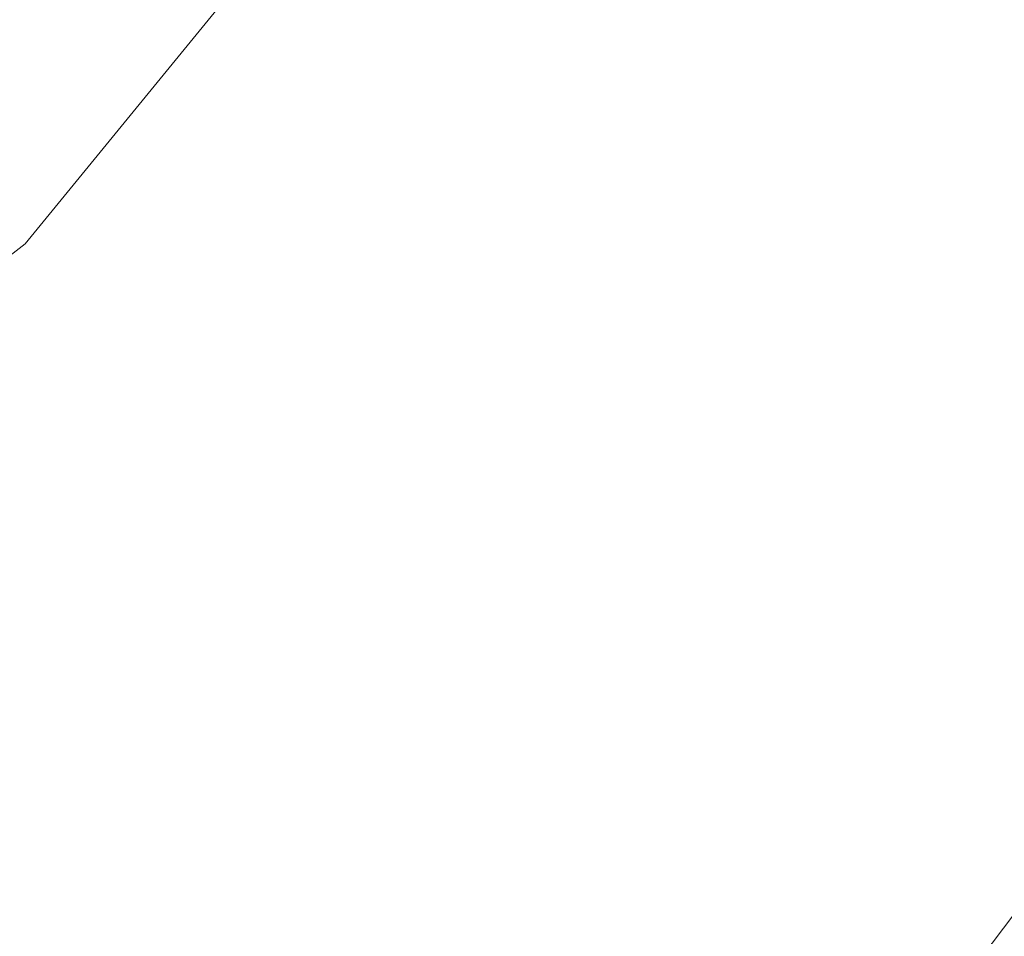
# Model space of a CAD drawing. Header units: millimetres. Extents: x 162876 to 168130, y 402614 to 405602.
# Tile 785 of 1056: x 165498.16 to 165499.46, y 403929.59 to 403930.8. Entities that reach past the tile are written whole.
import ezdxf
from ezdxf import colors
from ezdxf.entities.mleader import LeaderData, LeaderLine
from ezdxf.math import Vec2, Vec3

# ---------------------------------------------------------------- set-up
doc = ezdxf.new("R2010")
doc.units = ezdxf.units.MM
for name, color, linetype, lineweight in [('X-CA190022.004-UO-BGT_Ondergrond$0$GE_367_OWGBerm_groenvoorziening_grasenk_GEM', 253, 'Continuous', 9), ('X-CA190022.004-UO-BGT_Ondergrond$0$GE_504_WTDWaterloop_sloot_Vlak_GEM', 253, 'Continuous', 9), ('X-CA190022.004-UO-BGT_Ondergrond$0$GE_541_OWTOever_slootkant_Vlak_GEM', 253, 'Continuous', 9), ('X-CA190022.004-UO-OPB_Opbreek_v0.1$0$V-WE-VH-VERHARDING_TEGEL-A-200', 252, 'Continuous', 18), ('X-CA190022.004-UO-OPB_Opbreek_v0.1$0$X-XX-AL-T25- LEADER ASFALT', 7, 'Continuous', 25)]:
    doc.layers.add(name, color=color, linetype=linetype, lineweight=lineweight)
doc.layers.add('X-CA190022.004-UO-OPB_Opbreek_v0.1$0$V-WE-VH-VERHARDING_ASFALT-A-200 DEKLAAG FREZEN', color=32, linetype='Continuous', lineweight=18, transparency=0.5)
doc.styles.add('X-CA190022.004-UO-OPB_Opbreek_v0.1$0$NLCS-ISO-M200-T25', font='NLCS-ISO.ttf', dxfattribs={"height": 0.5})

msp = doc.modelspace()

# ---------------------------------------------------------------- hatches: boundary and pattern name
at = {"layer": 'X-CA190022.004-UO-OPB_Opbreek_v0.1$0$V-WE-VH-VERHARDING_ASFALT-A-200 DEKLAAG FREZEN'}
h = msp.add_hatch(dxfattribs=at)
h.set_pattern_fill('AVH-ASFALT', color=256, scale=0.5, pattern_type=2)
h.set_pattern_definition([(60, (0, 0), (-0.4330127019, 0.25), []), (120, (0, 0), (-0.4330127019, -0.25), [])])
h.paths.add_polyline_path([(165509.7816, 403931.39), (165512.2576, 403933.865), (165509.6084, 403936.1928), (165509.2789, 403935.8538), (165480.2366, 403905.168, 0.008697), (165475.2467, 403899.7023), (165477.8214, 403897.4324, -0.008776), (165479.1541, 403898.874), (165480.2736, 403900.062), (165495.0276, 403915.726)])
at = {"layer": 'X-CA190022.004-UO-OPB_Opbreek_v0.1$0$V-WE-VH-VERHARDING_TEGEL-A-200'}
h = msp.add_hatch(dxfattribs=at)
h.set_pattern_fill('AVH-TEGEL_300X300_HALFST-SO', color=256, scale=2, pattern_type=2)
h.set_pattern_definition([(0, (0, 0), (0.6, 0.3), [0.6, -0.6]), (90, (0, 0), (-0.6, 4e-17), [])])
edge = h.paths.add_edge_path()
edge.add_line((165468.5105, 403879.8795), (165470.3123, 403879.3785))
edge.add_line((165470.3123, 403879.3785), (165470.3534, 403879.5789))
edge.add_arc((165621.5347, 403843.8199), 155.3528, 166.262853, 166.692372, ccw=False)
edge.add_arc((165501.6692, 403873.13), 31.9558, 144.71918, 166.27624, ccw=False)
edge.add_arc((165508.1583, 403869.4315), 39.396, 137.84681, 145.77908, ccw=False)
edge.add_line((165478.9519, 403895.8707), (165480.0453, 403897.0302))
edge.add_line((165480.0453, 403897.0302), (165509.5157, 403928.2885))
edge.add_line((165509.5157, 403928.2885), (165514.018, 403932.9109))
edge.add_arc((165515.3017, 403931.4049), 1.9789, 52.1378, 130.4467, ccw=False)
edge.add_line((165516.5163, 403932.9672), (165517.0066, 403932.5344))
edge.add_line((165517.0066, 403932.5344), (165524.0861, 403926.2835))
edge.add_line((165524.0861, 403926.2835), (165525.3461, 403927.7242))
edge.add_line((165525.3461, 403927.7242), (165518.0268, 403934.1622))
edge.add_arc((165515.3011, 403931.4806), 3.8237, 44.5335, 128.0137)
edge.add_line((165512.9463, 403934.4931), (165512.2257, 403933.7656))
edge.add_line((165512.2257, 403933.7656), (165509.7504, 403931.2913))
edge.add_line((165509.7504, 403931.2913), (165480.2432, 403899.9641))
edge.add_line((165480.2432, 403899.9641), (165478.005, 403897.5889))
edge.add_arc((165523.1796, 403857.2925), 60.5356, 138.266592, 144.367175)
edge.add_arc((165502.0463, 403872.9997), 34.2112, 145.12798, 166.39015)
edge.add_arc((165598.9048, 403848.731), 134.063, 166.050115, 166.564962)

# ---------------------------------------------------------------- next in the draw order: leaders
at = {"layer": 'X-CA190022.004-UO-OPB_Opbreek_v0.1$0$X-XX-AL-T25- LEADER ASFALT'}
ml = msp.add_multileader_mtext('Standard', dxfattribs=at)
ml.set_content('\\A1;Wegvak 2.16; Fietspad Geerbosch\\PTotaal teervrij:\\PFrezen asfalt 25mm:  273.0m{\\H0.7x;\\S2^ ;\\H1.42857x; }', color=256, style='X-CA190022.004-UO-OPB_Opbreek_v0.1$0$NLCS-ISO-M200-T25')
ml.set_leader_properties(color=256, linetype='ByLayer', lineweight=-1)
ml.build(insert=Vec2(0, 0))
ml.multileader.update_dxf_attribs({"text_left_attachment_type": 5, "text_right_attachment_type": 5, "dogleg_length": 0.5, "arrow_head_size": 0.5})
ctx = ml.context
ctx.base_point, ctx.char_height, ctx.arrow_head_size, ctx.landing_gap_size, ctx.plane_origin, ctx.plane_x_axis, ctx.plane_y_axis = Vec3(165519.4827, 403953.6704), 0.5, 0.5, 0.18, Vec3(165445.8271, 403966.774), Vec3(0.692899, 0.721035), Vec3(-0.721035, 0.692899)
ctx.left_attachment, ctx.right_attachment = 5, 5
notes = []
notes.append((ctx, [(0, (1, 1, 0), (165519.1363, 403953.3099), (0.692899, 0.721035), 0.5, [(1, [(165496.5463, 403920.1721), (165523.5587, 403949.4352)], 0, [])])]))
ctx.mtext.insert, ctx.mtext.text_direction, ctx.mtext.rotation, ctx.mtext.width, ctx.mtext.flow_direction = Vec3(165517.9731, 403955.3708), Vec3(0.692899, 0.721035), 0.805295, 10.216208, 5
ctx.mtext.has_bg_fill, ctx.mtext.bg_color, ctx.mtext.bg_scale_factor, ctx.mtext.bg_transparency, ctx.mtext.use_window_bg_color = 1, -1027028792, 1.5, 0, 1
for ctx, leaders in notes:
    for number, flags, end, landing, length, lines in leaders:
        leader = LeaderData()
        leader.index, (leader.has_last_leader_line, leader.has_dogleg_vector, leader.attachment_direction) = number, flags
        leader.last_leader_point, leader.dogleg_vector, leader.dogleg_length = Vec3(end), Vec3(landing), length
        for number, points, colour, breaks in lines:
            line = LeaderLine()
            line.index, line.vertices, line.color, line.breaks = number, Vec3.list(points), colors.encode_raw_color(colour), breaks
            leader.lines.append(line)
        ctx.leaders.append(leader)

# ---------------------------------------------------------------- next in the draw order: linework, layer by layer
at = {"layer": 'X-CA190022.004-UO-BGT_Ondergrond$0$GE_367_OWGBerm_groenvoorziening_grasenk_GEM', "flags": 128}
msp.add_lwpolyline([(165418.322, 403889.087), (165427.369, 403892.934), (165431.711, 403895.092), (165440.947, 403899.683), (165442.706, 403900.557), (165455.967, 403906.999), (165466.917, 403912.152), (165480.008, 403918.483), (165493.464, 403925.411), (165499.33, 403929.427), (165501.371, 403932.143), (165502.06, 403935.175), (165499.74, 403937.17), (165499.089, 403936.746), (165501.693, 403939.269), (165501.649, 403938.443), (165503.293, 403936.224)], dxfattribs=at)
at = {"layer": 'X-CA190022.004-UO-BGT_Ondergrond$0$GE_504_WTDWaterloop_sloot_Vlak_GEM', "flags": 128}
msp.add_lwpolyline([(165410.855, 403890.87), (165432.998, 403901.193), (165448.153, 403908.51), (165467.316, 403918.285), (165493.188, 403930.978), (165497.688, 403934.283), (165499.377, 403935.428), (165499.928, 403935.611), (165500.722, 403934.769), (165500.495, 403934.327), (165499.733, 403932.417), (165498.172, 403930.507), (165492.915, 403926.449), (165471.659, 403915.411), (165458.016, 403909.344), (165447.554, 403904.256), (165428.723, 403894.968), (165416.964, 403889.751)], dxfattribs=at)
at = {"layer": 'X-CA190022.004-UO-BGT_Ondergrond$0$GE_541_OWTOever_slootkant_Vlak_GEM', "flags": 128}
for points in [[(165460.346, 403916.117), (165465.332, 403918.371), (165471.772, 403921.701), (165482.421, 403926.8), (165490.86, 403931.38), (165498.332, 403936.252), (165498.453, 403936.129), (165499.089, 403936.746), (165499.74, 403937.17), (165502.06, 403935.175), (165501.371, 403932.143), (165499.33, 403929.427), (165493.464, 403925.411), (165480.008, 403918.483), (165466.917, 403912.152), (165455.967, 403906.999)], [(165416.964, 403889.751), (165428.723, 403894.968), (165447.554, 403904.256), (165458.016, 403909.344), (165471.659, 403915.411), (165492.915, 403926.449), (165498.172, 403930.507), (165499.733, 403932.417), (165500.495, 403934.327), (165500.722, 403934.769), (165499.928, 403935.611), (165499.377, 403935.428), (165497.688, 403934.283), (165493.188, 403930.978), (165467.316, 403918.285), (165448.153, 403908.51), (165432.998, 403901.193), (165410.855, 403890.87)]]:
    msp.add_lwpolyline(points, dxfattribs=at)

doc.saveas('drawing.dxf')
